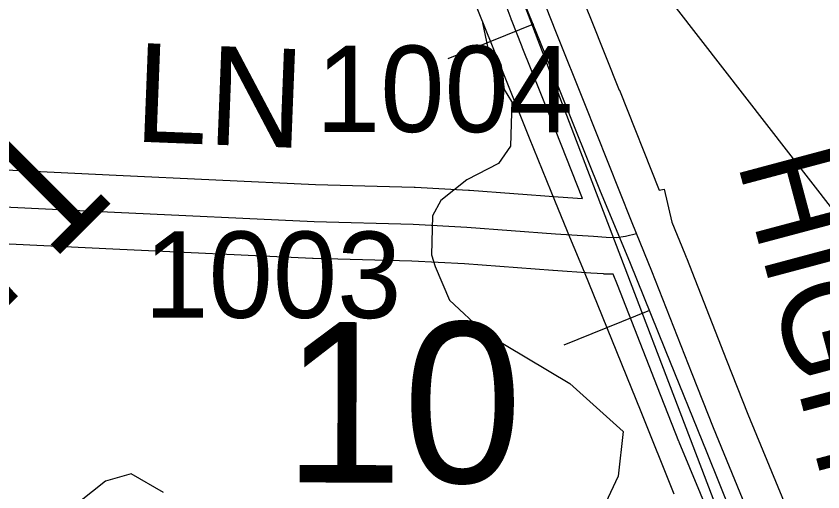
# Model space of a CAD drawing. Extents: x -132.8 to -73.3, y -60 to -26.
# Drawn here: x -124.34 to -123.687, y -33.788 to -33.402 of the extents above; entities that cross this region are included whole.
import ezdxf

# ---------------------------------------------------------------- set-up
doc = ezdxf.new("R2010")
doc.units = 0
for name, color, linetype in [('tdCoHydroRiver', 7, 'Continuous'), ('tdCoRRCL', 7, 'Continuous'), ('tdCoSecRdNmbr', 7, 'Continuous'), ('tdCoSecRdTxt', 7, 'Continuous'), ('tdCoSecRteBand', 7, 'Continuous'), ('tdCoSecRteCL', 7, 'Continuous'), ('tdCoSectNmbr', 7, 'Continuous'), ('tdCoStrucPriMaintName', 7, 'Continuous'), ('tdCoSurfAsphalt', 7, 'Continuous'), ('tdCoSurfEarth', 7, 'Continuous'), ('tdStHwyIntRefPost1', 7, 'Continuous')]:
    doc.layers.add(name, color=color, linetype=linetype)

msp = doc.modelspace()

# ---------------------------------------------------------------- linework, layer by layer
at = {"layer": 'tdCoHydroRiver'}
for points in [[(-123.93867, -33.47165), (-123.94471, -33.46201), (-123.94727, -33.44143), (-123.95196, -33.43972), (-123.95178, -33.43342), (-123.95795, -33.42851), (-123.9621, -33.40788)], [(-123.93867, -33.47165), (-123.9397, -33.5079), (-123.94957, -33.52182), (-123.9752, -33.53528), (-123.99619, -33.55203), (-124.00286, -33.56446), (-124.00376, -33.59599), (-124.00088, -33.60553), (-123.98902, -33.63268), (-123.96136, -33.65872), (-123.89153, -33.70016), (-123.84845, -33.73924), (-123.85264, -33.77541), (-123.86273, -33.7972)], [(-124.22071, -33.78854), (-124.24712, -33.77358), (-124.2678, -33.7793), (-124.28879, -33.79605)]]:
    msp.add_lwpolyline(points, dxfattribs=at)
at = {"layer": 'tdCoRRCL'}
for p, q in [((-123.92097, -33.40903), (-123.9905, -33.43714)), ((-123.827, -33.64096), (-123.89648, -33.66921))]:
    msp.add_line(p, q, dxfattribs=at)
for points in [[(-124.31747, -31.84597), (-124.33163, -32.33739), (-124.32595, -32.42119), (-124.21328, -32.69723), (-124.17636, -32.75802), (-124.04453, -33.08799), (-124.0165, -33.16286), (-123.76097, -33.83205), (-123.63695, -34.28012), (-123.44019, -35.08501), (-123.12962, -36.24623), (-123.0521, -36.6016), (-122.98386, -37.19177)], [(-123.80704, -33.7899), (-123.8339, -33.72331), (-123.86523, -33.64585), (-123.87978, -33.61007), (-123.89158, -33.58163), (-123.90337, -33.55318), (-123.92421, -33.50141), (-123.94505, -33.44964), (-123.97494, -33.37572), (-124.014, -33.27715), (-124.06092, -33.16168), (-124.09041, -33.08946), (-124.11754, -33.0229), (-124.14349, -32.95839), (-124.17259, -32.88708), (-124.28279, -32.38999)], [(-124.13622, -32.87829), (-124.10712, -32.9496), (-124.09951, -32.96851), (-124.06282, -33.0597), (-124.04525, -33.10164), (-124.00384, -33.20414), (-123.97762, -33.26836), (-123.94025, -33.36267), (-123.93856, -33.36693), (-123.90868, -33.44085), (-123.867, -33.5444), (-123.84341, -33.60128), (-123.81431, -33.67284), (-123.78075, -33.75621), (-123.76057, -33.80601)]]:
    msp.add_lwpolyline(points, dxfattribs=at)
at = {"layer": 'tdCoSecRteBand'}
for points in [[(-124.37668, -33.52571), (-124.25906, -33.53138), (-124.0976, -33.53901), (-124.01774, -33.54122), (-124.01739, -33.54123), (-124.01704, -33.54125), (-123.97364, -33.54347), (-123.97328, -33.54349), (-123.97292, -33.54351), (-123.90107, -33.54893), (-123.88129, -33.5502), (-123.9073, -33.48475), (-123.93022, -33.42758), (-123.93025, -33.42749), (-123.93029, -33.4274), (-123.93892, -33.40545), (-123.93906, -33.4051), (-123.93919, -33.40475), (-123.94881, -33.37836)], [(-123.88295, -33.38385), (-123.87449, -33.40535), (-123.85159, -33.46247), (-123.85158, -33.46251), (-123.85156, -33.46255), (-123.81932, -33.54367), (-123.81516, -33.5427), (-123.80891, -33.56962), (-123.79851, -33.59522), (-123.79739, -33.59798), (-123.79732, -33.59815), (-123.79725, -33.59833), (-123.76471, -33.68141), (-123.74755, -33.72505), (-123.71287, -33.8089)], [(-123.76861, -33.83113), (-123.80309, -33.74773), (-123.80319, -33.74749), (-123.80329, -33.74725), (-123.82055, -33.70335), (-123.82056, -33.70333), (-123.82057, -33.70332), (-123.85305, -33.62038), (-123.85656, -33.61175), (-123.86311, -33.61155), (-123.86373, -33.61153), (-123.86436, -33.61149), (-123.87462, -33.61076), (-123.90509, -33.60879), (-123.90525, -33.60878), (-123.90541, -33.60877), (-123.97706, -33.60337), (-124.01975, -33.60119), (-124.09955, -33.59898), (-124.09984, -33.59897), (-124.10014, -33.59896), (-124.26191, -33.59131), (-124.26192, -33.59131), (-124.26194, -33.59131), (-124.37957, -33.58564)]]:
    msp.add_lwpolyline(points, dxfattribs=at)
at = {"layer": 'tdCoSecRteCL'}
for points in [[(-123.83759, -33.57871), (-123.84171, -33.56858), (-123.87944, -33.47363), (-123.90237, -33.41642), (-123.911, -33.39447), (-123.92062, -33.36809), (-123.92802, -33.34663), (-123.95021, -33.28399), (-123.96106, -33.2544), (-123.96332, -33.247), (-123.96332, -33.247)], [(-124.37813, -33.55567), (-124.26049, -33.56134), (-124.09872, -33.56899), (-124.01857, -33.57121), (-123.97517, -33.57343), (-123.90316, -33.57885), (-123.87258, -33.58083), (-123.86222, -33.58157), (-123.85384, -33.58181), (-123.84669, -33.58083), (-123.83759, -33.57871)], [(-123.45032, -34.95222), (-123.47056, -34.87189), (-123.49942, -34.75821), (-123.52136, -34.66918), (-123.55244, -34.54662), (-123.58203, -34.42973), (-123.60817, -34.32443), (-123.63579, -34.21025), (-123.66168, -34.10717), (-123.6713, -34.06845), (-123.69522, -33.97474), (-123.70311, -33.94194), (-123.71495, -33.90002), (-123.72753, -33.85711), (-123.7406, -33.82036), (-123.77537, -33.73627), (-123.79263, -33.69237), (-123.82518, -33.60927), (-123.83759, -33.57871)]]:
    msp.add_lwpolyline(points, dxfattribs=at)
at = {"layer": 'tdCoStrucPriMaintName'}
msp.add_lwpolyline([(-123.60542, -33.65349), (-123.96767, -33.18653)], dxfattribs=at)
msp.add_lwpolyline([(-123.60542, -33.65349), (-123.96767, -33.18653)], dxfattribs=at)
msp.add_lwpolyline([(-123.60542, -33.65349), (-123.96767, -33.18653)], dxfattribs=at)
at = {"layer": 'tdCoSurfAsphalt'}
msp.add_lwpolyline([(-123.7406, -33.82036), (-123.77537, -33.73627), (-123.79263, -33.69237), (-123.82518, -33.60927), (-123.83759, -33.57871), (-123.84171, -33.56858), (-123.87944, -33.47363), (-123.90237, -33.41642), (-123.911, -33.39447)], dxfattribs=at)
at = {"layer": 'tdCoSurfEarth'}
msp.add_lwpolyline([(-124.37813, -33.55567), (-124.26049, -33.56134), (-124.09872, -33.56899), (-124.01857, -33.57121), (-123.97517, -33.57343), (-123.90316, -33.57885), (-123.87258, -33.58083), (-123.86222, -33.58157), (-123.85384, -33.58181), (-123.84669, -33.58083), (-123.83759, -33.57871)], dxfattribs=at)

# ---------------------------------------------------------------- texts
at = {"layer": 'tdCoSecRdNmbr'}
for s, p in [('1004', (-124.09732, -33.49626)), ('1003', (-124.2364, -33.64688))]:
    msp.add_text(s, height=0.07, rotation=359.9068, dxfattribs=at).set_placement(p)
at = {"layer": 'tdCoSecRdTxt'}
for s, rotation, p in [('LN', 357.74403, (-124.2453, -33.50408)), ('HIGHWAY', 284.95658, (-123.75626, -33.52093))]:
    msp.add_text(s, height=0.08, rotation=rotation, dxfattribs=at).set_placement(p)
at = {"layer": 'tdCoSectNmbr'}
msp.add_text('10', height=0.13, rotation=359.90693, dxfattribs=at).set_placement((-124.12366, -33.78045))
at = {"layer": 'tdStHwyIntRefPost1'}
msp.add_text('‒‒71', height=0.1, rotation=45, dxfattribs=at).set_placement((-124.46941, -33.76022))

doc.saveas('drawing.dxf')
